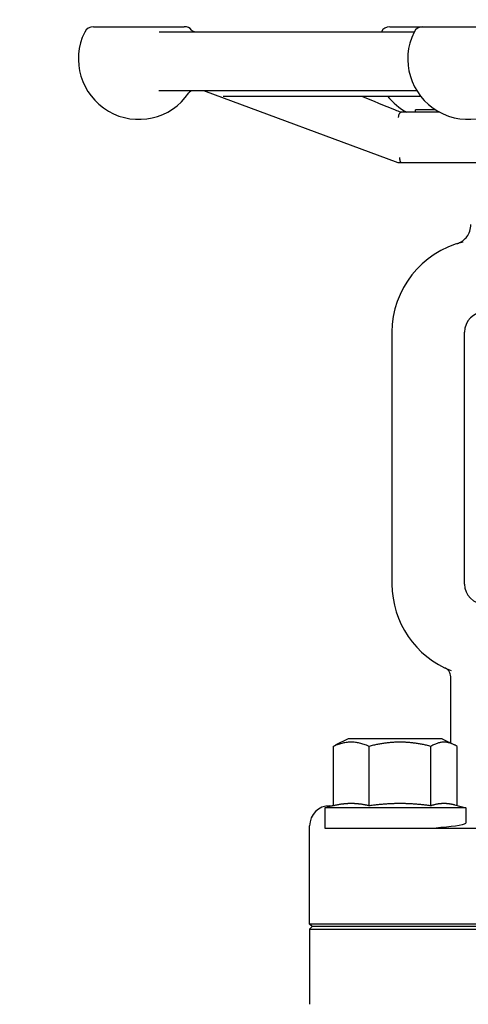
# Model space of a CAD drawing. Header units: inches. Extents: x 1 to 669, y 0 to 417.
# Tile 362 of 448: x 509.81 to 512.59, y 215.64 to 221.75. Entities that reach past the tile are written whole.
import ezdxf

# ---------------------------------------------------------------- set-up
doc = ezdxf.new("R2010")
doc.units = ezdxf.units.IN
doc.header["$LTSCALE"] = 12
doc.header["$MEASUREMENT"] = 0
doc.header["$PDMODE"] = 1
doc.layers.get('Defpoints').update_dxf_attribs({"linetype": 'CONTINUOUS'})
doc.layers.add('D', color=2, linetype='CONTINUOUS')
doc.layers.add('Q', color=4, linetype='CONTINUOUS')
doc.styles.get("Standard").update_dxf_attribs({"font": 'SIMPLEX.SHX', "width": 0.875})
doc.dimstyles.new('STANDARD$0', dxfattribs={"dimscale": 32, "dimtxt": 0.09375, "dimasz": 0.0625, "dimexe": 0.03125, "dimexo": 0.03125, "dimgap": 0.03125, "dimtad": 1, "dimtih": 1, "dimtoh": 1, "dimdec": 4, "dimzin": 12, "dimdsep": 46, "dimlunit": 5, "dimtxsty": 'Standard', "dimcen": -0.03125, "dimclrd": 256, "dimclre": 256, "dimclrt": 256, "dimadec": 0, "dimazin": 0, "dimtfac": 0.875, "dimtdec": 4, "dimtofl": 0, "dimtmove": 0, "dimatfit": 3, "dimfxl": 1, "dimtolj": 1, "dimtzin": 12, "dimlwd": 13, "dimlwe": 13, "dimarcsym": 0})

# ---------------------------------------------------------------- blocks, each defined once
blk = doc.blocks.new('*D31')
at = {"layer": 'D', "lineweight": 13, "transparency": 16777216}
for p, q in [((512.9142, 246.621), (474.3918, 246.621)), ((475.3918, 244.621), (475.3918, 208.621)), ((475.3918, 167.621), (475.3918, 203.621)), ((525.1908, 165.621), (474.3918, 165.621))]:
    blk.add_line(p, q, dxfattribs=at)
at = {"layer": 'D', "transparency": 16777216}
for points in [[(475.0584, 244.621), (475.7251, 244.621), (475.3918, 246.621)], [(475.0584, 167.621), (475.7251, 167.621), (475.3918, 165.621)]]:
    blk.add_solid(points, dxfattribs=at)
at = {"layer": 'Defpoints', "color": 0, "transparency": 16777216}
for p in [(513.9142, 246.621), (475.3918, 165.621), (526.1908, 165.621)]:
    blk.add_point(p, dxfattribs=at)
at = {"layer": 'D', "transparency": 16777216, "insert": (475.3918, 206.121), "char_height": 3, "attachment_point": 5}
blk.add_mtext('\\A1;81{}{\\C2;%%p1}', dxfattribs=at)
blk = doc.blocks.new('*D57')
at = {"layer": 'D', "lineweight": 13, "transparency": 16777216}
for p, q in [((500.1126, 320.496), (456.1663, 320.496)), ((457.1663, 318.496), (457.1663, 250.5585)), ((457.1663, 167.621), (457.1663, 245.5585)), ((525.1908, 165.621), (456.1663, 165.621))]:
    blk.add_line(p, q, dxfattribs=at)
at = {"layer": 'D', "transparency": 16777216}
for points in [[(456.833, 318.496), (457.4996, 318.496), (457.1663, 320.496)], [(456.833, 167.621), (457.4996, 167.621), (457.1663, 165.621)]]:
    blk.add_solid(points, dxfattribs=at)
at = {"layer": 'Defpoints', "color": 0, "transparency": 16777216}
for p in [(501.1126, 320.496), (457.1663, 165.621), (526.1908, 165.621)]:
    blk.add_point(p, dxfattribs=at)
at = {"layer": 'D', "transparency": 16777216, "insert": (457.1663, 248.0585), "char_height": 3, "attachment_point": 5}
blk.add_mtext('\\A1;155{}{\\C2;%%p1}', dxfattribs=at)

msp = doc.modelspace()

# ---------------------------------------------------------------- linework, layer by layer
at = {"layer": 'Q'}
for p, q in [((510.26469, 221.7041), (510.82904, 221.7041)), ((512.10425, 221.7041), (512.87273, 221.7041)), ((510.67296, 221.67285), (512.25571, 221.67285)), ((512.27193, 221.30635), (510.67048, 221.30635)), ((512.15682, 220.86035), (510.95032, 221.30635)), ((511.06038, 221.27376), (511.06038, 221.27376)), ((511.07041, 221.27376), (512.29463, 221.27376)), ((512.41477, 221.17285), (512.17402, 221.17285)), ((512.38806, 221.18847), (512.26307, 221.18847)), ((512.26307, 221.17285), (512.26307, 221.18847)), ((514.52557, 220.86035), (512.15682, 220.86035)), ((512.11757, 219.80847), (512.11757, 218.24597)), ((512.56757, 218.24597), (512.56757, 219.80847)), ((512.48182, 217.25991), (512.48182, 217.66995)), ((511.75415, 216.8722), (511.75415, 217.2391)), ((511.84644, 217.28597), (511.76981, 217.24766)), ((512.4297, 217.28597), (511.84644, 217.28597)), ((511.9752, 216.8722), (511.9752, 217.2391)), ((512.35911, 216.8722), (512.35911, 217.2391)), ((512.4297, 217.28597), (512.50632, 217.24766)), ((512.52198, 216.8726), (512.52198, 217.2391)), ((511.75415, 216.8726), (511.70057, 216.85824)), ((511.73134, 216.87097), (511.74809, 216.87097)), ((511.85726, 216.88597), (511.87209, 216.88597)), ((512.15428, 216.88597), (512.18003, 216.88597)), ((512.43509, 216.88597), (512.44601, 216.88597)), ((512.50632, 216.87679), (512.57557, 216.85824)), ((512.57557, 216.85824), (511.70057, 216.85824)), ((511.70057, 216.85824), (511.70057, 216.73097)), ((512.57557, 216.85824), (512.57557, 216.76435)), ((511.60682, 216.1366), (511.60682, 216.74645)), ((511.70057, 216.73097), (515.01307, 216.73097)), ((511.6225, 216.12097), (511.60682, 216.1366)), ((515.10682, 216.1366), (511.60682, 216.1366)), ((511.60682, 216.10535), (511.6225, 216.12097)), ((511.60682, 216.10535), (515.10682, 216.10535)), ((511.60682, 216.10535), (511.60682, 215.63866)), ((515.09113, 216.12097), (511.6225, 216.12097))]:
    msp.add_line(p, q, dxfattribs=at)
for centre, radius, start, end in [((510.26469, 221.6441), 0.06, 90, 153.6122), ((510.82904, 221.6441), 0.06, 40.751363, 90), ((512.10425, 221.6441), 0.06, 90, 151.36901), ((512.30838, 221.6441), 0.06, 90, 153.6122), ((510.54686, 221.5041), 0.375, 153.6122, 325.781827), ((510.89722, 221.70285), 0.03, 220.751363, 270), ((512.59055, 221.5041), 0.375, 153.6122, 326.397178), ((510.88176, 221.27635), 0.03, 90, 145.781827), ((512.38643, 221.5041), 0.375, 217.896562, 242.047113), ((512.69257, 219.80847), 0.575, 103.576221, 180), ((512.69257, 219.80847), 0.125, 90, 180), ((512.69257, 218.24597), 0.575, 180, 248.845076), ((512.69257, 218.24597), 0.125, 180, 270)]:
    msp.add_arc(centre, radius, start, end, dxfattribs=at)
msp.add_ellipse((511.73229, 216.7455), major_axis=(-0.08906, 0.08906), ratio=0.9924325, start_param=-0.7816001, end_param=0.7816001, dxfattribs=at)
at = {"layer": 'Q', "extrusion": (0, 0, -1)}
msp.add_ellipse((512.13807, 216.76435), major_axis=(-0.4375, 0), ratio=0.0874887, start_param=3.1415927, end_param=4.0126461, dxfattribs=at)
at = {"layer": 'Q'}
for points in [[(512.11452, 221.67285), (512.11464, 221.67285), (512.1147, 221.67285), (512.1147, 221.67285)], [(511.92872, 221.27376), (511.99849, 221.24499), (512.06827, 221.21625), (512.13807, 221.18753)], [(512.48183, 217.66996), (512.48183, 217.66996), (512.48183, 217.66995), (512.48183, 217.66995)], [(512.41983, 216.73506), (512.41119, 216.73442), (512.40212, 216.73301), (512.39278, 216.73097)]]:
    msp.add_open_spline(points, degree=3, dxfattribs=at)
for points, knots in [([(512.13807, 221.18753), (512.14871, 221.18315), (512.15962, 221.17879), (512.17163, 221.17416), (512.17336, 221.1735), (512.17507, 221.17285)], [0, 0, 0, 0, 0.034554, 0.034554, 0.040416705, 0.040416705, 0.040416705, 0.040416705]), ([(512.17402, 221.17285), (512.17307, 221.17285), (512.17209, 221.17262), (512.17014, 221.1717), (512.16917, 221.17101), (512.16616, 221.16821), (512.16437, 221.16563), (512.16134, 221.16016), (512.15991, 221.15671), (512.15759, 221.1494), (512.15671, 221.14565), (512.1562, 221.14177), (512.15619, 221.14168), (512.15618, 221.1416)], [-0.11228968, -0.11228968, -0.11228968, -0.11228968, -0.09970635, -0.09970635, -0.08712535, -0.08712535, -0.06044761, -0.06044761, -0.02917906, -0.02917906, 0, 0, 0.00065686, 0.00065686, 0.00065686, 0.00065686]), ([(512.16512, 220.8916), (512.16511, 220.89154), (512.1651, 220.89149), (512.16481, 220.88859), (512.16475, 220.88577), (512.16507, 220.88033), (512.16544, 220.87774), (512.16646, 220.87344), (512.16703, 220.87168), (512.16829, 220.86875), (512.16895, 220.86753), (512.17097, 220.86449), (512.17248, 220.86296), (512.17451, 220.86169), (512.17488, 220.86149), (512.17527, 220.86131)], [-0.10557664, -0.10557664, -0.10557664, -0.10557664, -0.10516268, -0.10516268, -0.08334464, -0.08334464, -0.0617432, -0.0617432, -0.04485292, -0.04485292, -0.03077343, -0.03077343, -0.00560553, -0.00560553, 0, 0, 0, 0]), ([(512.17527, 220.86131), (512.17572, 220.86109), (512.17606, 220.86091), (512.17629, 220.86077), (512.17661, 220.86057), (512.1767, 220.86046), (512.17663, 220.8604), (512.17659, 220.86036), (512.17649, 220.86035), (512.17636, 220.86035)], [1.736862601, 1.736862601, 1.736862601, 1.736862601, 1.76249341, 1.76249341, 1.76249341, 1.798324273, 1.798324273, 1.798324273, 1.818510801, 1.818510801, 1.818510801, 1.818510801]), ([(512.52295, 220.35804), (512.52295, 220.35804), (512.52297, 220.35804), (512.52313, 220.3581), (512.52343, 220.35818), (512.52598, 220.35912), (512.52707, 220.35951), (512.53002, 220.36072), (512.53129, 220.36125), (512.5342, 220.36255), (512.53584, 220.36332), (512.54086, 220.36582), (512.54439, 220.36778), (512.55193, 220.37245), (512.55596, 220.37529), (512.56807, 220.38493), (512.57558, 220.39266), (512.5895, 220.41139), (512.59557, 220.42294), (512.60435, 220.4481), (512.60682, 220.46216), (512.60683, 220.47605)], [0.05459023, 0.05459023, 0.05459023, 0.05459023, 0.06032795, 0.06032795, 0.0882643, 0.0882643, 0.10003963, 0.10003963, 0.10614781, 0.10614781, 0.11224076, 0.11224076, 0.12442767, 0.12442767, 0.13921847, 0.13921847, 0.17100179, 0.17100179, 0.20926772, 0.20926772, 0.25093439, 0.25093439, 0.25093439, 0.25093439]), ([(512.48183, 217.66996), (512.48182, 217.67656), (512.48073, 217.68324), (512.47659, 217.69583), (512.47346, 217.7019), (512.46761, 217.70975), (512.46552, 217.71215), (512.46141, 217.71621), (512.45938, 217.71797), (512.45646, 217.72022), (512.45548, 217.72092), (512.45368, 217.72216), (512.45288, 217.72267), (512.45166, 217.72343), (512.45121, 217.7237), (512.45025, 217.72426), (512.44987, 217.72446), (512.44898, 217.72495), (512.44877, 217.72505), (512.44862, 217.72513), (512.4486, 217.72514), (512.4486, 217.72514)], [0, 0, 0, 0, 0.01982014, 0.01982014, 0.03978781, 0.03978781, 0.04934397, 0.04934397, 0.0575108, 0.0575108, 0.06181101, 0.06181101, 0.06658342, 0.06658342, 0.0711831, 0.0711831, 0.07861882, 0.07861882, 0.09447028, 0.09447028, 0.10131351, 0.10131351, 0.10131351, 0.10131351])]:
    msp.add_open_spline(points, degree=3, knots=knots, dxfattribs=at)
for points, weights in [([(511.9752, 217.2391), (511.86467, 217.28727), (511.75415, 217.2391)], [1, 1.15470053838, 1]), ([(511.75415, 217.2391), (511.76216, 217.24384), (511.76981, 217.24766)], [1, 1.01335253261, 1.02440009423]), ([(512.35911, 217.2391), (512.16715, 217.28727), (511.9752, 217.2391)], [1, 1.15470053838, 1]), ([(512.52198, 217.2391), (512.44055, 217.28727), (512.35911, 217.2391)], [1, 1.15470053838, 1]), ([(511.75415, 216.8722), (511.80939, 216.88511), (511.85726, 216.88597)], [2.14673524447, 2.3007949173, 2.3119199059]), ([(511.87209, 216.88597), (511.91996, 216.88511), (511.9752, 216.8722)], [2.3119199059, 2.3007949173, 2.14673524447]), ([(511.9752, 216.8722), (512.07114, 216.88511), (512.15428, 216.88597)], [2.14673524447, 2.3007949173, 2.3119199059]), ([(512.18003, 216.88597), (512.26317, 216.88511), (512.35911, 216.8722)], [2.3119199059, 2.3007949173, 2.14673524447]), ([(512.35911, 216.8722), (512.39981, 216.88511), (512.43509, 216.88597)], [2.14673524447, 2.3007949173, 2.3119199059]), ([(512.44601, 216.88597), (512.47469, 216.88527), (512.50632, 216.87679)], [2.3119199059, 2.30286483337, 2.19911578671])]:
    msp.add_rational_spline(points, weights, degree=2, dxfattribs=at)

# ---------------------------------------------------------------- dimensions: what is measured, and where the dimension line sits
at = {"layer": 'D'}
for base, p1, override, picture, middle in [((457.1663, 165.62097), (501.11257, 320.49597), {"dimdec": 1, "dimtp": 1, "dimtm": 1, "dimtdec": 4, "dimtzin": 12, "dimarcsym": 1}, '*D57', (457.1663, 248.05847)), ((475.39178, 165.62097), (513.91424, 246.62097), {"dimdec": 1, "dimtp": 1, "dimtm": 1, "dimarcsym": 1}, '*D31', (475.39178, 206.12097))]:
    dim = msp.add_linear_dim(base=base, p1=p1, p2=(526.1908, 165.62097), angle=90, text='<>{}{\\C2;%%p1}', dimstyle='STANDARD$0', override=override, dxfattribs=at)
    dim.commit()
    dim.dimension.update_dxf_attribs({"geometry": picture, "text_midpoint": middle, "dimtype": 160})

doc.saveas('drawing.dxf')
